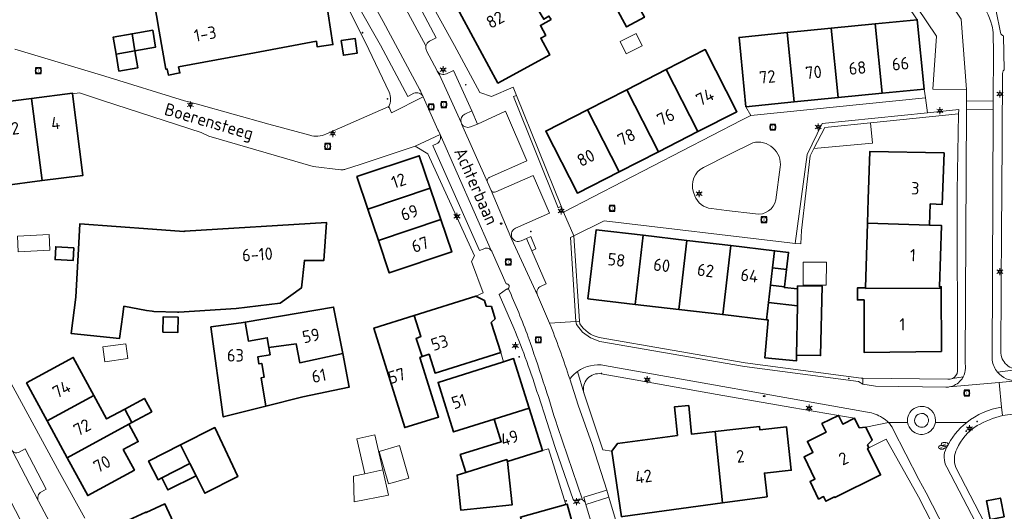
# Model space of a CAD drawing. Header units: metres. Extents: x 140853 to 145288, y 474558 to 480269.
# Tile 397 of 428: x 144515 to 144658, y 479060 to 479131. Entities that reach past the tile are written whole.
import ezdxf
from ezdxf.enums import TextEntityAlignment as Align

# ---------------------------------------------------------------- set-up
doc = ezdxf.new("R2010")
doc.units = ezdxf.units.M
doc.header["$MEASUREMENT"] = 0
for name, color, linetype, lineweight in [('B-WE-GR-BEPLANTING_CULTUUR_HEESTERS-G', 90, 'Continuous', 18), ('B-WE-GR-GROENVOORZIENING-G', 80, 'Continuous', 18), ('B-WE-IE-TERREINAFSCHEIDING_KUNSTMATIG_HEKWERK-G', 20, 'IE-TERREINAFSCHEIDING-KUNSTMATIG', 18), ('B-WE-KL-ET_LS_OV_LICHTMAST-S', 190, 'Continuous', 18), ('B-WE-KL-WATER_BRANDLEIDING_PUT-S', 150, 'Continuous', 18), ('B-WE-KL-WATER_PUT-S', 170, 'Continuous', 18), ('B-WE-OG-BEBOUWING-G', 7, 'Continuous', 35), ('B-WE-OG-BEBOUWING_BIJGEBOUW-G', 7, 'Continuous', 18), ('B-WE-OG-BEBOUWING_HUISNUMMER-T18', 10, 'Continuous', 18), ('B-WE-OG-BEBOUWING_STRAATNAAM-T18', 10, 'Continuous', 18), ('B-WE-OG-TERREIN_ERF-G', 7, 'Continuous', 18), ('B-WE-RI-GWA_RIOOLPUT-S', 30, 'Continuous', 18), ('B-WE-VH-VERHARDING_BEDRIJFSVLOERPLAAT-G', 252, 'Continuous', 18), ('B-WE-VH-VERHARDING_BETONSTRAATSTEEN-G', 252, 'Continuous', 18), ('B-WE-VH-VERHARDING_STRAATBAKSTEEN-G', 252, 'Continuous', 18), ('B-WE-VH-VERHARDING_TEGEL-G', 252, 'Continuous', 18), ('X-XX-XX-ALGEMEEN-S', 7, 'Continuous', 18)]:
    doc.layers.add(name, color=color, linetype=linetype, lineweight=lineweight)
doc.styles.add('NLCS-ISO', font='txt')
doc.linetypes.add('IE-TERREINAFSCHEIDING-KUNSTMATIG', pattern='A,4,[82,NLCS.shx,S=0.75,R=90,X=0,Y=0],4,-2', length=10)

# ---------------------------------------------------------------- blocks, each defined once
blk = doc.blocks.new('SIE-WEG_AFVALBAK_TYPE_01')
for radius in [0.25, 0.156]:
    blk.add_circle((0, 0), radius)
blk = doc.blocks.new('B-SIE-WEG_LICHTMAST-SO')
at = {"ltscale": 0.1}
for p, q in [((-1.1, 0.63), (-2.19, 1.27)), ((0, 1.27), (0, 2.53)), ((1.1, 0.63), (2.19, 1.27)), ((-1.1, -0.63), (-2.19, -1.27)), ((0, -1.27), (0, -2.53)), ((1.1, -0.63), (2.19, -1.27))]:
    blk.add_line(p, q, dxfattribs=at)
at = {"flags": 128}
for points in [[(-1.16, 0.5), (1.16, 0.5)], [(-1.16, -0.5), (1.16, -0.5)]]:
    blk.add_lwpolyline(points, dxfattribs=at)
at = {"ltscale": 0.1}
blk.add_circle((0, 0), 1.27, dxfattribs=at)
at = {"style": 'NLCS-ISO'}
blk.add_attdef('TYPE', text='', height=1.8, dxfattribs=at).set_placement((0, 2.53), align=Align.BOTTOM_CENTER)
blk = doc.blocks.new('SRI-PUT_INSPECTIE-SO')
at = {"lineweight": -3, "flags": 128}
blk.add_lwpolyline([(-2, -2), (2, -2), (2, 2), (-2, 2)], close=True, dxfattribs=at)
at = {"lineweight": -3, "ltscale": 1.5}
blk.add_circle((0, 0), 2, dxfattribs=at)
at = {"ltscale": 0.1, "style": 'NLCS-ISO'}
blk.add_text('I', height=2.5, dxfattribs=at).set_placement((0, -0.01), align=Align.MIDDLE_CENTER)
blk = doc.blocks.new('SKL-WATERLEIDINGPUT-SO')
at = {"color": 0, "linetype": 'ByBlock', "lineweight": 18}
blk.add_ellipse((0, 0), major_axis=(2.5, 0), ratio=0.54, dxfattribs=at)
at = {"color": 0, "linetype": 'ByBlock', "lineweight": 18, "style": 'NLCS-ISO'}
blk.add_text('wl', height=1.8, dxfattribs=at).set_placement((0, 0), align=Align.MIDDLE_CENTER)
blk = doc.blocks.new('SIE-WEG_STRAATPOT_BRANDKRAAN-SO')
blk.add_ellipse((0, 0), major_axis=(-0.729, 0), ratio=0.685994)
at = {"style": 'NLCS-ISO'}
blk.add_text('BR', height=0.4, dxfattribs=at).set_placement((-0.3, -0.15))

msp = doc.modelspace()

# ---------------------------------------------------------------- linework, layer by layer
at = {"layer": 'B-WE-GR-BEPLANTING_CULTUUR_HEESTERS-G', "ltscale": 0.2, "flags": 128}
msp.add_lwpolyline([(144627.729, 479098.648), (144628.523, 479098.555), (144628.665, 479100.532), (144629.897, 479111.324), (144630.442, 479112.369), (144632.044, 479115.443), (144638.656, 479116.121), (144651.426, 479117.431), (144651.454, 479118.037), (144646.934, 479117.573), (144631.658, 479116.007), (144629.442, 479111.536), (144627.729, 479098.648)], close=True, dxfattribs=at)
msp.add_lwpolyline([(144614.41, 479109.643, 0.3640796), (144612.971, 479106.075), (144612.971, 479106.075), (144613.165, 479105.536), (144613.165, 479105.536, 0.2716319), (144615.572, 479103.676), (144615.572, 479103.676), (144617.778, 479103.395), (144621.962, 479102.902), (144621.962, 479102.902, 0.3955049), (144624.924, 479104.962), (144624.924, 479104.962), (144625.564, 479109.669), (144625.564, 479109.669, 0.5233243), (144621.583, 479113.232), (144621.583, 479113.232), (144618.161, 479111.534), (144614.41, 479109.643)], format="xyb", close=True, dxfattribs=at)
at = {"layer": 'B-WE-GR-GROENVOORZIENING-G', "ltscale": 0.2, "flags": 128}
for points in [[(144593.782, 479104.043), (144587.323, 479120.071), (144586.894, 479119.899), (144593.337, 479103.813), (144593.782, 479104.043)], [(144596.433, 479087.353), (144595.614, 479099.745), (144595.129, 479099.508), (144595.934, 479087.324), (144596.433, 479087.353)]]:
    msp.add_lwpolyline(points, close=True, dxfattribs=at)
for points in [[(144580.624, 479115.526), (144581.681, 479115.935), (144580.825, 479117.832), (144579.821, 479117.384), (144579.821, 479117.384, 0.3772761), (144579.279, 479116.16), (144579.279, 479116.16), (144579.362, 479115.969), (144579.362, 479115.969, 0.3781099), (144580.624, 479115.526)], [(144645.381, 479072.26, 0.9675483), (144646.768, 479073.708), (144646.768, 479073.708, 1.0338619), (144645.381, 479072.26)]]:
    msp.add_lwpolyline(points, format="xyb", close=True, dxfattribs=at)
at = {"layer": 'B-WE-IE-TERREINAFSCHEIDING_KUNSTMATIG_HEKWERK-G', "ltscale": 0.2, "flags": 128}
for points in [[(144638.656, 479116.121), (144651.426, 479117.431)], [(144629.897, 479111.324), (144630.442, 479112.369)], [(144628.523, 479098.555), (144628.665, 479100.532), (144629.897, 479111.324)]]:
    msp.add_lwpolyline(points, dxfattribs=at)
at = {"layer": 'B-WE-OG-BEBOUWING-G', "ltscale": 0.2, "flags": 128}
for points in [[(144535.518, 479129.389), (144536.477, 479123.87), (144536.664, 479123.905), (144536.851, 479123.024), (144538.513, 479123.332), (144538.326, 479124.214), (144549.322, 479126.253), (144558.296, 479127.918), (144558.418, 479127.107), (144560.683, 479127.447), (144558.671, 479140.841), (144558.038, 479140.73), (144542.5, 479137.984), (144539.034, 479137.371), (144538.837, 479138.484), (144534.178, 479137.671), (144534.376, 479136.548), (144534.278, 479136.531), (144535.518, 479129.389)], [(144592.341, 479131.057), (144592.024, 479131.58), (144591.267, 479131.121), (144587.461, 479137.399), (144586.557, 479136.851), (144584.392, 479140.422), (144584.323, 479140.387), (144584.273, 479140.485), (144576.759, 479136.41), (144584.631, 479121.877), (144592.14, 479125.944), (144590.821, 479128.38), (144591.559, 479128.78), (144590.783, 479130.213), (144592.341, 479131.057)], [(144604.378, 479134.181), (144601.751, 479132.789), (144603.268, 479130.014), (144605.853, 479131.412), (144604.378, 479134.181)], [(144633.963, 479119.763), (144640.332, 479120.392), (144639.306, 479130.433), (144632.937, 479129.804), (144633.963, 479119.763)], [(144639.306, 479130.433), (144640.332, 479120.392), (144646.432, 479120.994), (144645.431, 479131.038), (144639.306, 479130.433)], [(144529.263, 479126.069), (144531.988, 479126.546), (144531.564, 479129.015), (144528.853, 479128.535), (144529.263, 479126.069)], [(144531.988, 479126.546), (144534.992, 479127.074), (144534.574, 479129.528), (144531.564, 479129.015), (144531.988, 479126.546)], [(144627.594, 479119.134), (144626.568, 479129.175), (144619.586, 479128.485), (144620.587, 479118.442), (144627.594, 479119.134)], [(144626.568, 479129.175), (144627.594, 479119.134), (144633.963, 479119.763), (144632.937, 479129.804), (144626.568, 479129.175)], [(144561.891, 479128.023), (144562.208, 479125.907), (144564.226, 479126.21), (144563.908, 479128.326), (144561.891, 479128.023)], [(144531.988, 479126.546), (144529.263, 479126.069), (144529.673, 479123.603), (144532.412, 479124.077), (144531.988, 479126.546)], [(144613.63, 479114.838), (144619.285, 479117.722), (144614.692, 479126.71), (144609.019, 479123.818), (144613.63, 479114.838)], [(144607.928, 479111.931), (144613.63, 479114.838), (144609.019, 479123.818), (144603.318, 479120.911), (144607.928, 479111.931)], [(144516.992, 479119.656), (144518.515, 479107.741), (144524.441, 479108.5), (144522.93, 479120.327), (144522.919, 479120.413), (144516.992, 479119.656)], [(144597.616, 479118.003), (144602.226, 479109.024), (144607.928, 479111.931), (144603.318, 479120.911), (144597.616, 479118.003)], [(144518.515, 479107.741), (144516.992, 479119.656), (144511.239, 479118.92), (144512.762, 479107.005), (144518.515, 479107.741)], [(144602.226, 479109.024), (144597.616, 479118.003), (144591.555, 479114.913), (144596.148, 479105.925), (144602.226, 479109.024)], [(144638.221, 479101.558), (144647.198, 479101.282), (144647.307, 479104.35), (144649.056, 479104.288), (144649.322, 479111.753), (144638.541, 479111.944), (144638.329, 479105.047), (144638.221, 479101.558)], [(144565.752, 479103.605), (144574.803, 479106.655), (144573.22, 479111.351), (144564.17, 479108.316), (144565.752, 479103.605)], [(144565.752, 479103.605), (144567.281, 479099.055), (144576.335, 479102.106), (144574.803, 479106.655), (144565.752, 479103.605)], [(144576.335, 479102.106), (144567.281, 479099.055), (144568.859, 479094.357), (144577.918, 479097.41), (144576.335, 479102.106)], [(144538.349, 479088.698), (144546.647, 479089.221), (144553.03, 479089.983), (144556.134, 479092.198), (144556.559, 479096.175), (144559.389, 479096.179), (144559.754, 479101.687), (144539.228, 479100.396), (144539.063, 479100.386), (144534.518, 479100.709), (144523.973, 479101.457), (144523.832, 479098.704), (144523.429, 479090.846), (144522.744, 479085.565), (144529.769, 479084.876), (144530.229, 479088.337), (144530.389, 479089.545), (144533.654, 479088.926), (144534.468, 479088.801), (144534.717, 479088.762), (144538.138, 479088.685), (144538.349, 479088.698)], [(144605.665, 479099.826), (144598.874, 479100.624), (144597.679, 479090.616), (144604.516, 479089.812), (144605.665, 479099.826)], [(144647.198, 479101.282), (144638.221, 479101.558), (144637.933, 479092.203), (144637.933, 479092.127), (144648.913, 479092.166), (144648.912, 479092.361), (144648.632, 479092.36), (144648.947, 479101.22), (144647.198, 479101.282)], [(144612.021, 479099.078), (144605.665, 479099.826), (144604.516, 479089.812), (144610.872, 479089.065), (144612.021, 479099.078)], [(144610.872, 479089.065), (144617.228, 479088.318), (144618.378, 479098.331), (144612.021, 479099.078), (144610.872, 479089.065)], [(144523.146, 479098.013), (144520.509, 479098.148), (144520.415, 479096.301), (144523.051, 479096.165), (144523.146, 479098.013)], [(144624.145, 479092.578), (144624.44, 479095.081), (144624.734, 479097.584), (144618.378, 479098.331), (144617.228, 479088.318), (144623.557, 479087.574), (144623.851, 479090.076), (144624.145, 479092.578)], [(144624.734, 479097.584), (144624.44, 479095.081), (144626.475, 479094.842), (144626.774, 479097.344), (144624.734, 479097.584)], [(144624.44, 479095.081), (144624.145, 479092.578), (144626.176, 479092.34), (144626.475, 479094.842), (144624.44, 479095.081)], [(144626.176, 479092.34), (144624.145, 479092.578), (144623.851, 479090.076), (144628.043, 479089.582), (144628.08, 479092.073), (144626.164, 479092.24), (144626.176, 479092.34)], [(144628.043, 479089.582), (144627.936, 479082.436), (144631.42, 479082.392), (144631.637, 479092.463), (144628.086, 479092.473), (144628.08, 479092.073), (144628.043, 479089.582)], [(144648.913, 479092.166), (144637.933, 479092.127), (144637.933, 479092.203), (144636.752, 479092.204), (144636.751, 479090.45), (144637.711, 479090.449), (144637.708, 479082.849), (144648.926, 479082.987), (144648.913, 479092.166)], [(144572.465, 479088.204), (144573.465, 479085.176), (144572.754, 479084.868), (144573.641, 479082.236), (144574.648, 479082.576), (144575.503, 479079.857), (144585.023, 479082.852), (144583.655, 479087.203), (144584.22, 479087.726), (144583.678, 479089.495), (144582.912, 479089.568), (144582.662, 479090.362), (144581.408, 479091.016), (144572.465, 479088.204)], [(144551.412, 479083.558), (144555.359, 479084.094), (144555.876, 479081.346), (144562.11, 479082.679), (144560.781, 479089.416), (144547.974, 479087.234), (144548.448, 479084.5), (144551.167, 479084.972), (144551.412, 479083.558)], [(144623.851, 479090.076), (144623.557, 479087.574), (144623.801, 479087.545), (144623.317, 479082.077), (144627.926, 479081.636), (144627.936, 479082.436), (144628.043, 479089.582), (144623.851, 479090.076)], [(144536.025, 479085.786), (144538.224, 479085.737), (144538.274, 479087.936), (144536.074, 479087.986), (144536.025, 479085.786)], [(144572.465, 479088.204), (144566.641, 479086.373), (144571.101, 479071.968), (144576.007, 479073.474), (144573.312, 479082.124), (144573.641, 479082.236), (144572.754, 479084.868), (144573.465, 479085.176), (144572.465, 479088.204)], [(144551.412, 479083.558), (144551.167, 479084.972), (144548.448, 479084.5), (144547.974, 479087.234), (144547.375, 479087.132), (144543.015, 479086.541), (144544.781, 479073.511), (144550.952, 479075.057), (144550.314, 479079.172), (144550.716, 479079.241), (144550.366, 479081.256), (144549.968, 479081.187), (144549.793, 479082.192), (144551.595, 479082.505), (144551.412, 479083.558)], [(144562.11, 479082.679), (144555.876, 479081.346), (144555.359, 479084.094), (144551.412, 479083.558), (144551.595, 479082.505), (144549.793, 479082.192), (144549.968, 479081.187), (144550.366, 479081.256), (144550.716, 479079.241), (144550.314, 479079.172), (144550.952, 479075.057), (144556.355, 479076.41), (144563.066, 479077.837), (144562.11, 479082.679)], [(144516.27, 479078.443), (144519.254, 479072.951), (144526.025, 479076.63), (144523.041, 479082.122), (144516.27, 479078.443)], [(144584.076, 479073.162), (144589.154, 479074.751), (144586.901, 479081.951), (144585.451, 479081.494), (144575.942, 479078.496), (144578.188, 479071.32), (144584.076, 479073.162)], [(144531.099, 479072.445), (144531.56, 479072.695), (144530.51, 479074.628), (144527.886, 479073.203), (144526.025, 479076.63), (144519.254, 479072.951), (144522.166, 479067.592), (144531.099, 479072.445)], [(144530.51, 479074.628), (144531.56, 479072.695), (144534.42, 479074.249), (144533.37, 479076.182), (144530.51, 479074.628)], [(144589.154, 479074.751), (144584.076, 479073.162), (144585.095, 479069.908), (144579.168, 479068.053), (144579.978, 479065.467), (144585.904, 479067.322), (144585.994, 479067.035), (144591.071, 479068.624), (144589.154, 479074.751)], [(144617.17, 479061.057), (144616.128, 479071.41), (144612.668, 479071.02), (144612.303, 479075.144), (144610.221, 479074.953), (144610.642, 479070.835), (144601.944, 479069.637), (144601.141, 479068.564), (144602.559, 479059.049), (144602.717, 479059.071), (144617.17, 479061.057)], [(144638.421, 479069.041), (144638.224, 479069.445), (144638.9, 479070.141), (144637.981, 479072.029), (144637.017, 479071.926), (144636.343, 479073.311), (144634.619, 479072.465), (144634.021, 479073.726), (144631.591, 479072.527), (144632.211, 479071.283), (144629.509, 479069.957), (144630.3, 479068.351), (144629.008, 479067.715), (144630.595, 479064.495), (144629.877, 479064.141), (144631.123, 479061.611), (144631.85, 479061.969), (144632.181, 479061.296), (144633.446, 479061.919), (144633.49, 479061.83), (144640.12, 479065.095), (144638.224, 479068.944), (144638.421, 479069.041)], [(144531.911, 479065.796), (144530.298, 479068.766), (144532.459, 479069.94), (144531.099, 479072.445), (144522.166, 479067.592), (144525.14, 479062.118), (144531.911, 479065.796)], [(144540.842, 479064.988), (144542.124, 479062.456), (144546.907, 479064.878), (144543.575, 479071.967), (144538.587, 479069.441), (144539.953, 479066.744), (144540.842, 479064.988)], [(144617.17, 479061.057), (144623.64, 479061.947), (144623.272, 479065.374), (144627.15, 479065.79), (144626.479, 479072.047), (144622.597, 479071.636), (144622.543, 479072.134), (144616.128, 479071.41), (144617.17, 479061.057)], [(144538.587, 479069.441), (144533.972, 479067.104), (144535.338, 479064.407), (144535.885, 479064.684), (144539.953, 479066.744), (144538.587, 479069.441)], [(144535.885, 479064.684), (144536.774, 479062.928), (144540.842, 479064.988), (144539.953, 479066.744), (144535.885, 479064.684)], [(144585.994, 479067.035), (144585.904, 479067.322), (144579.978, 479065.467), (144578.71, 479065.07), (144579.224, 479060.004), (144586.669, 479060.759), (144585.994, 479067.035)], [(144538.151, 479056.947), (144536.333, 479060.91), (144533.597, 479059.655), (144533.572, 479059.71), (144526.028, 479056.249), (144527.74, 479052.494), (144535.01, 479055.718), (144535.113, 479055.413), (144538.151, 479056.947)], [(144594.449, 479060.815), (144587.889, 479059.002), (144589.111, 479054.579), (144595.878, 479056.449), (144594.655, 479060.872), (144594.449, 479060.815)], [(144658.028, 479059.025), (144657.492, 479061.746), (144655.448, 479061.343), (144655.984, 479058.622), (144658.028, 479059.025)]]:
    msp.add_lwpolyline(points, close=True, dxfattribs=at)
at = {"layer": 'B-WE-OG-BEBOUWING_BIJGEBOUW-G', "ltscale": 0.2, "flags": 128}
for points in [[(144602.325, 479127.899), (144603.223, 479126.094), (144605.557, 479127.255), (144604.651, 479129.056), (144602.325, 479127.899)], [(144630.442, 479112.369), (144638.929, 479113.15), (144638.656, 479116.121), (144632.044, 479115.443), (144630.442, 479112.369)], [(144519.55, 479099.923), (144514.979, 479099.685), (144515.065, 479097.429), (144519.667, 479097.669), (144519.55, 479099.923)], [(144632.251, 479095.927), (144628.907, 479095.942), (144628.893, 479092.598), (144632.236, 479092.584), (144632.251, 479095.927)], [(144530.669, 479084.101), (144527.318, 479083.66), (144527.629, 479081.508), (144530.953, 479081.946), (144530.669, 479084.101)], [(144567.927, 479065.816), (144566.792, 479070.916), (144564.163, 479070.325), (144565.301, 479065.268), (144567.927, 479065.816)], [(144570.342, 479069.346), (144567.392, 479068.499), (144568.74, 479063.807), (144571.69, 479064.655), (144570.342, 479069.346)], [(144565.301, 479065.268), (144563.691, 479064.905), (144563.752, 479061.185), (144568.736, 479062.177), (144567.927, 479065.816), (144565.301, 479065.268)]]:
    msp.add_lwpolyline(points, close=True, dxfattribs=at)
at = {"layer": 'B-WE-OG-TERREIN_ERF-G', "ltscale": 0.2, "flags": 128}
for points in [[(144574.137, 479134.92), (144578.302, 479127.324), (144581.992, 479120.51), (144583.676, 479119.904), (144586.837, 479121.276), (144587.323, 479120.071), (144593.782, 479104.043), (144594.135, 479103.167), (144619.928, 479116.487), (144621.278, 479117.184), (144620.587, 479118.442), (144619.586, 479128.485), (144626.568, 479129.175), (144632.937, 479129.804), (144632.937, 479129.804), (144639.306, 479130.433), (144645.431, 479131.038), (144634.566, 479147.112)], [(144558.671, 479140.841), (144560.683, 479127.447), (144558.418, 479127.107), (144558.296, 479127.918), (144549.322, 479126.253), (144538.326, 479124.214), (144538.513, 479123.332), (144536.851, 479123.024), (144536.664, 479123.905), (144536.477, 479123.87), (144535.518, 479129.389), (144534.278, 479136.531)], [(144592.341, 479131.057), (144590.783, 479130.213), (144591.559, 479128.78), (144590.821, 479128.38), (144592.14, 479125.944), (144584.631, 479121.877), (144576.759, 479136.41)], [(144512.767, 479080.655), (144521.05, 479065.449), (144524.712, 479058.828)]]:
    msp.add_lwpolyline(points, dxfattribs=at)
for points in [[(144514.549, 479126.785), (144527.616, 479122.849), (144539.19, 479119.293), (144541.039, 479118.805), (144551.402, 479115.93), (144557.344, 479114.317), (144557.344, 479114.317, 0.1809864), (144559.687, 479114.473), (144559.687, 479114.473), (144568.779, 479118.461), (144568.779, 479118.461, 0.2491665), (144568.83, 479120.552), (144568.83, 479120.552), (144565.431, 479127.759), (144560.905, 479136.685)], [(144656.859, 479132.307), (144657.504, 479129.176), (144657.504, 479129.176, 0.2772514), (144657.931, 479128.712), (144657.931, 479128.712), (144658.037, 479123.767), (144658.037, 479123.767, 0.2678679), (144657.774, 479123.077), (144657.774, 479123.077), (144657.673, 479105.637), (144657.665, 479100.954), (144657.53, 479083), (144657.53, 479083, 0.4534481), (144660.428, 479080.42)], [(144587.889, 479059.002), (144594.449, 479060.815), (144591.963, 479068.904), (144591.071, 479068.624), (144585.994, 479067.035), (144586.669, 479060.759), (144579.224, 479060.004), (144578.71, 479065.07), (144579.978, 479065.467), (144579.168, 479068.053), (144585.095, 479069.908), (144584.076, 479073.162), (144578.188, 479071.32), (144575.942, 479078.496), (144585.451, 479081.494), (144585.023, 479082.852), (144575.503, 479079.857), (144574.648, 479082.576), (144573.641, 479082.236), (144573.312, 479082.124), (144576.007, 479073.474), (144571.101, 479071.968), (144566.641, 479086.373), (144572.465, 479088.204), (144581.408, 479091.016), (144582.478, 479091.484), (144580.767, 479096.016), (144581.235, 479096.86), (144574.453, 479111.611), (144572.631, 479112.739), (144564.642, 479110.073), (144562.539, 479109.402), (144562.539, 479109.402, -0.0672414), (144562.048, 479109.299), (144562.048, 479109.299), (144561.832, 479109.294), (144557.832, 479109.775), (144542.704, 479114.153), (144541.614, 479114.692), (144527.406, 479119.285), (144523.931, 479120.453), (144522.93, 479120.327), (144524.441, 479108.5), (144518.515, 479107.741), (144512.762, 479107.005)], [(144653.284, 479046.973), (144645.608, 479061.924), (144640.941, 479070.269), (144638.421, 479069.041), (144638.224, 479068.944), (144640.12, 479065.095), (144633.49, 479061.83), (144633.446, 479061.919), (144632.181, 479061.296), (144631.85, 479061.969), (144631.123, 479061.611), (144629.877, 479064.141), (144630.595, 479064.495), (144629.008, 479067.715), (144630.3, 479068.351), (144629.509, 479069.957), (144632.211, 479071.283), (144631.591, 479072.527), (144634.021, 479073.726), (144627.228, 479074.847), (144616.396, 479076.743), (144603.158, 479079.122), (144599.613, 479079.743), (144599.613, 479079.743, 0.545594), (144597.1, 479076.992), (144597.1, 479076.992), (144599.854, 479068.734), (144601.141, 479068.564), (144601.944, 479069.637), (144610.642, 479070.835), (144610.221, 479074.953), (144612.303, 479075.144), (144612.668, 479071.02), (144616.128, 479071.41), (144616.128, 479071.41), (144622.543, 479072.134), (144622.597, 479071.636), (144626.479, 479072.047), (144627.15, 479065.79), (144623.272, 479065.374), (144623.64, 479061.947), (144617.17, 479061.057), (144602.717, 479059.071)], [(144704.387, 479052.917), (144703.915, 479061.023), (144701.709, 479060.894), (144701.613, 479062.536), (144701.593, 479062.891), (144690.59, 479062.269), (144689.706, 479074.387), (144694.439, 479074.872), (144703.046, 479075.755), (144702.943, 479077.632), (144702.865, 479079.05), (144689.393, 479077.471), (144689.347, 479077.924), (144657.78, 479073.705), (144657.78, 479073.705, 0.0681317), (144654.115, 479072.241), (144654.115, 479072.241, 0.1462264), (144651.147, 479068.849), (144651.147, 479068.849, 0.2040252), (144651.028, 479066.158), (144651.028, 479066.158), (144658.647, 479051.431)]]:
    msp.add_lwpolyline(points, format="xyb", dxfattribs=at)
for points in [[(144604.378, 479134.181), (144605.853, 479131.412), (144603.268, 479130.014), (144601.751, 479132.789), (144604.378, 479134.181)], [(144531.564, 479129.015), (144534.574, 479129.528), (144534.992, 479127.074), (144531.988, 479126.546), (144532.412, 479124.077), (144529.673, 479123.603), (144529.263, 479126.069), (144528.853, 479128.535), (144531.564, 479129.015)], [(144561.891, 479128.023), (144563.908, 479128.326), (144564.226, 479126.21), (144562.208, 479125.907), (144561.891, 479128.023)], [(144613.63, 479114.838), (144607.928, 479111.931), (144602.226, 479109.024), (144596.148, 479105.925), (144591.555, 479114.913), (144597.616, 479118.003), (144603.318, 479120.911), (144609.019, 479123.818), (144614.692, 479126.71), (144619.285, 479117.722), (144613.63, 479114.838)], [(144640.332, 479120.392), (144633.963, 479119.763), (144627.594, 479119.134), (144620.587, 479118.442), (144621.278, 479117.184), (144646.618, 479119.726), (144646.432, 479120.994), (144640.332, 479120.392)], [(144638.329, 479105.047), (144638.541, 479111.944), (144649.322, 479111.753), (144649.056, 479104.288), (144647.307, 479104.35), (144647.198, 479101.282), (144648.947, 479101.22), (144648.632, 479092.36), (144648.912, 479092.361), (144648.913, 479092.166), (144648.926, 479082.987), (144637.708, 479082.849), (144637.711, 479090.449), (144636.751, 479090.45), (144636.752, 479092.204), (144637.933, 479092.203), (144638.221, 479101.558), (144638.329, 479105.047)], [(144567.281, 479099.055), (144565.752, 479103.605), (144564.17, 479108.316), (144573.22, 479111.351), (144574.803, 479106.655), (144576.335, 479102.106), (144577.918, 479097.41), (144568.859, 479094.357), (144567.281, 479099.055)], [(144539.228, 479100.396), (144559.754, 479101.687), (144559.389, 479096.179), (144556.559, 479096.175), (144556.134, 479092.198), (144553.03, 479089.983), (144546.647, 479089.221), (144538.349, 479088.698), (144538.138, 479088.685), (144534.717, 479088.762), (144534.468, 479088.801), (144533.654, 479088.926), (144530.389, 479089.545), (144530.229, 479088.337), (144529.769, 479084.876), (144522.744, 479085.565), (144523.429, 479090.846), (144523.832, 479098.704), (144523.973, 479101.457), (144534.518, 479100.709), (144539.063, 479100.386), (144539.228, 479100.396)], [(144605.665, 479099.826), (144612.021, 479099.078), (144618.378, 479098.331), (144624.734, 479097.584), (144626.774, 479097.344), (144626.475, 479094.842), (144626.176, 479092.34), (144626.164, 479092.24), (144628.08, 479092.073), (144628.086, 479092.473), (144631.637, 479092.463), (144631.42, 479082.392), (144627.936, 479082.436), (144627.926, 479081.636), (144623.317, 479082.077), (144623.801, 479087.545), (144623.557, 479087.574), (144617.228, 479088.318), (144610.872, 479089.065), (144604.516, 479089.812), (144597.679, 479090.616), (144598.874, 479100.624), (144605.665, 479099.826)], [(144523.146, 479098.013), (144523.051, 479096.165), (144520.415, 479096.301), (144520.509, 479098.148), (144523.146, 479098.013)], [(144562.11, 479082.679), (144563.066, 479077.837), (144556.355, 479076.41), (144550.952, 479075.057), (144544.781, 479073.511), (144543.015, 479086.541), (144547.375, 479087.132), (144547.974, 479087.234), (144560.781, 479089.416), (144562.11, 479082.679)], [(144536.025, 479085.786), (144536.074, 479087.986), (144538.274, 479087.936), (144538.224, 479085.737), (144536.025, 479085.786)], [(144531.099, 479072.445), (144532.459, 479069.94), (144530.298, 479068.766), (144531.911, 479065.796), (144525.14, 479062.118), (144522.166, 479067.592), (144519.254, 479072.951), (144516.27, 479078.443), (144523.041, 479082.122), (144526.025, 479076.63), (144527.886, 479073.203), (144530.51, 479074.628), (144533.37, 479076.182), (144534.42, 479074.249), (144531.56, 479072.695), (144531.099, 479072.445)], [(144636.343, 479073.311), (144634.021, 479073.726), (144634.619, 479072.465), (144636.343, 479073.311)], [(144538.587, 479069.441), (144543.575, 479071.967), (144546.907, 479064.878), (144542.124, 479062.456), (144540.842, 479064.988), (144536.774, 479062.928), (144535.885, 479064.684), (144535.338, 479064.407), (144533.972, 479067.104), (144538.587, 479069.441)], [(144530.352, 479047.198), (144530.188, 479047.124), (144527.74, 479052.494), (144526.028, 479056.249), (144533.572, 479059.71), (144533.597, 479059.655), (144536.333, 479060.91), (144538.151, 479056.947), (144539.56, 479053.875), (144537.788, 479053.062), (144538.658, 479051.14), (144540.267, 479051.878), (144540.63, 479051.087), (144542.485, 479051.84), (144543.411, 479049.823), (144542.432, 479047.049), (144537.056, 479044.54), (144532.397, 479042.365), (144530.6, 479046.211), (144530.764, 479046.285), (144530.352, 479047.198)], [(144658.028, 479059.025), (144655.984, 479058.622), (144655.448, 479061.343), (144657.492, 479061.746), (144658.028, 479059.025)]]:
    msp.add_lwpolyline(points, close=True, dxfattribs=at)
msp.add_lwpolyline([(144628.523, 479098.555), (144627.729, 479098.648), (144626.941, 479098.741), (144600.036, 479101.903), (144595.614, 479099.745), (144596.433, 479087.353), (144596.483, 479086.988), (144596.483, 479086.988, 0.1836493), (144599.279, 479085.002), (144599.279, 479085.002), (144620.459, 479081.317), (144637.294, 479079.107), (144637.557, 479079.105), (144649.88, 479078.996), (144649.88, 479078.996, 0.1377738), (144650.526, 479079.083), (144650.526, 479079.083, 0.2927426), (144651.249, 479080.153), (144651.249, 479080.153), (144651.194, 479106.213), (144651.426, 479117.431), (144638.656, 479116.121), (144632.044, 479115.443), (144630.442, 479112.369), (144629.897, 479111.324), (144628.665, 479100.532), (144628.523, 479098.555)], format="xyb", close=True, dxfattribs=at)
at = {"layer": 'B-WE-VH-VERHARDING_BEDRIJFSVLOERPLAAT-G', "ltscale": 0.2, "flags": 128}
msp.add_lwpolyline([(144589.515, 479097.573), (144590.108, 479097.878), (144589.371, 479099.618), (144588.764, 479099.346), (144589.515, 479097.573)], close=True, dxfattribs=at)
at = {"layer": 'B-WE-VH-VERHARDING_BETONSTRAATSTEEN-G', "ltscale": 0.2, "flags": 128}
msp.add_lwpolyline([(144656.438, 479119.268), (144652.554, 479119.291), (144652.549, 479118.031), (144656.434, 479118.008), (144656.438, 479119.268)], close=True, dxfattribs=at)
at = {"layer": 'B-WE-VH-VERHARDING_STRAATBAKSTEEN-G', "ltscale": 0.2, "flags": 128}
for points in [[(144634.566, 479147.112), (144645.431, 479131.038), (144645.431, 479131.038), (144646.432, 479120.994), (144646.618, 479119.726), (144646.934, 479117.573), (144651.454, 479118.037), (144651.426, 479117.431), (144651.194, 479106.213), (144651.249, 479080.153), (144651.249, 479080.153, -0.2927426), (144650.526, 479079.083), (144650.526, 479079.083), (144652.071, 479079.292), (144652.071, 479079.292, 0.1181307), (144652.426, 479080.585), (144652.426, 479080.585), (144652.395, 479081.548), (144652.549, 479118.031), (144652.554, 479119.291), (144652.561, 479120.931), (144647.682, 479120.981), (144648.195, 479128.653), (144642.502, 479137.153)], [(144560.905, 479136.685), (144565.431, 479127.759), (144568.83, 479120.552), (144568.83, 479120.552, -0.2491665), (144568.779, 479118.461), (144568.779, 479118.461), (144569.201, 479117.579), (144573.769, 479119.881), (144573.769, 479119.881, 0.4164293), (144572.426, 479120.386), (144572.426, 479120.386), (144571.54, 479119.917), (144567.583, 479127.358), (144564.273, 479133.211)], [(144572.808, 479133.773), (144575.664, 479128.425), (144574.686, 479127.926), (144574.686, 479127.926, 0.2090199), (144574.19, 479127.249), (144574.19, 479127.249, 0.1711463), (144574.27, 479126.56), (144574.27, 479126.56), (144575.792, 479123.653), (144575.833, 479123.583), (144575.833, 479123.583, 0.3864617), (144577.166, 479123.23), (144577.166, 479123.23), (144578.178, 479123.679), (144580.825, 479117.832), (144581.681, 479115.935), (144585.699, 479117.805), (144588.828, 479110.611), (144583.372, 479108.185), (144583.372, 479108.185, 0.420625), (144583.1, 479107.514), (144583.1, 479107.514), (144583.619, 479106.314), (144583.619, 479106.314, 0.3912719), (144584.301, 479106.093), (144584.301, 479106.093), (144589.714, 479108.476), (144592.091, 479103.019), (144587.186, 479100.866), (144587.186, 479100.866, 0.4173019), (144586.655, 479099.527), (144586.655, 479099.527, 0.4176929), (144588, 479099.011), (144588, 479099.011), (144588.764, 479099.346), (144589.371, 479099.618), (144590.108, 479097.878), (144589.515, 479097.573), (144591.617, 479092.788), (144590.891, 479092.454), (144590.891, 479092.454, 0.4322472), (144590.356, 479091.161), (144590.356, 479091.161), (144590.362, 479091.148), (144592.109, 479087.102), (144595.934, 479087.324), (144595.129, 479099.508), (144595.614, 479099.745), (144594.135, 479103.167), (144593.782, 479104.043), (144593.337, 479103.813), (144586.894, 479119.899), (144587.323, 479120.071), (144586.837, 479121.276), (144583.676, 479119.904), (144581.992, 479120.51), (144578.302, 479127.324), (144574.137, 479134.92)], [(144565.906, 479134.207, -0.0364701), (144567.969, 479130.767), (144567.969, 479130.767), (144573.31, 479120.866), (144573.31, 479120.866, -0.0696759), (144573.441, 479120.623), (144573.441, 479120.623), (144573.769, 479119.881), (144575.922, 479115.097), (144575.994, 479114.935), (144576.232, 479114.397), (144583.631, 479097.637), (144583.631, 479097.637, -0.0917469), (144583.801, 479097.351), (144583.801, 479097.351), (144585.816, 479092.776), (144585.816, 479092.776, -0.7785797), (144586.131, 479092.089), (144586.131, 479092.089, -0.0181569), (144589.01, 479085.078), (144589.01, 479085.078, -0.0109281), (144593.25, 479072.094), (144593.25, 479072.094), (144596.879, 479061.507), (144596.879, 479061.507, -0.1751877), (144597.324, 479061.033), (144597.324, 479061.033), (144597.08, 479061.857), (144600.398, 479062.88), (144598.278, 479069.495), (144596.279, 479075.201), (144595.049, 479079.032), (144594.869, 479079.495), (144594.869, 479079.495, 0.0165335), (144592.109, 479087.102), (144592.109, 479087.102), (144590.362, 479091.148), (144590.356, 479091.161), (144586.61, 479099.284), (144586.533, 479099.412), (144586.475, 479099.55), (144583.619, 479106.314), (144583.1, 479107.514), (144579.362, 479115.969), (144579.279, 479116.16), (144576.155, 479123.038), (144575.833, 479123.583), (144575.792, 479123.653), (144574.27, 479126.56), (144574.27, 479126.56, -0.1711463), (144574.19, 479127.249), (144574.19, 479127.249), (144570.969, 479133.15)], [(144651.808, 479131.13), (144652.561, 479120.931), (144652.554, 479119.291), (144656.438, 479119.268), (144656.462, 479126.375), (144656.431, 479128.834), (144656.431, 479128.834, 0.0573296), (144656.24, 479130.247), (144656.24, 479130.247, 0.067561), (144654.456, 479134.151)], [(144654.456, 479134.151, -0.067561), (144656.24, 479130.247), (144656.24, 479130.247, -0.0573296), (144656.431, 479128.834), (144656.431, 479128.834), (144656.462, 479126.375), (144656.438, 479119.268), (144656.434, 479118.008), (144656.29, 479081.711), (144656.29, 479081.711, 0.1400768), (144657.08, 479079.968), (144657.08, 479079.968), (144660.428, 479080.42)], [(144660.428, 479080.42, -0.4534481), (144657.53, 479083), (144657.53, 479083), (144657.665, 479100.954), (144657.673, 479105.637), (144657.774, 479123.077), (144657.774, 479123.077, -0.2678679), (144658.037, 479123.767), (144658.037, 479123.767), (144657.931, 479128.712), (144657.931, 479128.712, -0.2772514), (144657.504, 479129.176), (144657.504, 479129.176), (144656.859, 479132.307)], [(144511.239, 479118.92), (144516.992, 479119.656), (144516.992, 479119.656), (144522.919, 479120.413), (144522.93, 479120.327), (144523.931, 479120.453), (144527.406, 479119.285), (144541.614, 479114.692), (144542.704, 479114.153), (144557.832, 479109.775), (144561.832, 479109.294), (144562.048, 479109.299), (144562.048, 479109.299, 0.0672414), (144562.539, 479109.402), (144562.539, 479109.402), (144564.642, 479110.073), (144572.631, 479112.739), (144576.232, 479114.397), (144575.994, 479114.935), (144575.922, 479115.097), (144573.769, 479119.881), (144569.201, 479117.579), (144568.779, 479118.461), (144559.687, 479114.473), (144559.687, 479114.473, -0.1809864), (144557.344, 479114.317), (144557.344, 479114.317), (144551.402, 479115.93), (144541.039, 479118.805), (144539.19, 479119.293), (144527.616, 479122.849), (144514.549, 479126.785)], [(144598.34, 479057.58), (144597.386, 479060.822), (144597.324, 479061.033), (144597.324, 479061.033, 0.1751877), (144596.879, 479061.507), (144596.879, 479061.507, 0.2039951), (144596.134, 479061.553), (144596.134, 479061.553), (144595.575, 479061.402), (144592.908, 479069.083), (144590.482, 479076.588), (144590.482, 479076.588, 0.0208329), (144586.936, 479086.365), (144586.936, 479086.365), (144584.796, 479091.229), (144585.886, 479092.004), (144585.886, 479092.004, 0.1683284), (144586.131, 479092.089), (144586.131, 479092.089, 0.7785797), (144585.816, 479092.776), (144585.816, 479092.776), (144583.801, 479097.351), (144583.801, 479097.351, 0.0917469), (144583.631, 479097.637), (144583.631, 479097.637, 0.3586692), (144582.485, 479097.826), (144582.485, 479097.826), (144581.929, 479097.608), (144575.179, 479112.835), (144575.728, 479113.063), (144575.728, 479113.063, 0.3941223), (144576.232, 479114.397), (144576.232, 479114.397), (144572.631, 479112.739), (144574.453, 479111.611), (144581.235, 479096.86), (144580.767, 479096.016), (144582.478, 479091.484), (144581.408, 479091.016), (144582.662, 479090.362), (144582.912, 479089.568), (144583.678, 479089.495), (144584.22, 479087.726), (144583.655, 479087.203), (144585.023, 479082.852), (144585.451, 479081.494), (144586.901, 479081.951), (144589.154, 479074.751), (144591.071, 479068.624), (144591.963, 479068.904), (144594.449, 479060.815), (144594.655, 479060.872), (144595.878, 479056.449)], [(144621.583, 479113.232, -0.5233243), (144625.564, 479109.669)], [(144612.971, 479106.075, -0.3640796), (144614.41, 479109.643)], [(144615.572, 479103.676, -0.2716319), (144613.165, 479105.536)], [(144624.924, 479104.962, -0.3955049), (144621.962, 479102.902)], [(144602.559, 479059.049), (144601.141, 479068.564), (144599.854, 479068.734), (144597.1, 479076.992), (144596.175, 479080.098), (144596.175, 479080.098, 0.0739247), (144595.049, 479079.032), (144595.049, 479079.032), (144596.279, 479075.201), (144598.278, 479069.495), (144600.398, 479062.88), (144600.718, 479061.863), (144601.671, 479058.626)], [(144658.647, 479051.431), (144651.028, 479066.158), (144651.028, 479066.158, -0.2040252), (144651.147, 479068.849), (144651.147, 479068.849, -0.1462264), (144654.115, 479072.241), (144654.115, 479072.241, -0.0681317), (144657.78, 479073.705), (144657.78, 479073.705), (144657.621, 479074.927), (144657.621, 479074.927, 0.1286472), (144652.6, 479072.695), (144652.6, 479072.695, 0.1090141), (144649.657, 479069.052), (144649.657, 479069.052, 0.251673), (144649.708, 479066.211), (144649.708, 479066.211), (144664.579, 479037.798)], [(144645.381, 479072.26, -1.0338619), (144646.768, 479073.708)], [(144646.768, 479073.708, -0.9675483), (144645.381, 479072.26)], [(144664.579, 479037.798), (144649.708, 479066.211), (144649.708, 479066.211, -0.251673), (144649.657, 479069.052), (144649.657, 479069.052, -0.1090141), (144652.6, 479072.695), (144652.6, 479072.695), (144648.051, 479072.695), (144648.051, 479072.695, -0.5987617), (144644.671, 479071.505), (144644.671, 479071.505, -0.1703559), (144644.034, 479072.695), (144644.034, 479072.695), (144641.253, 479072.695), (144641.253, 479072.695, -0.0715479), (144641.905, 479071.779), (144641.905, 479071.779), (144645.663, 479064.454), (144646.719, 479062.499), (144660.451, 479035.793)], [(144515.108, 479068.369), (144516.091, 479068.859), (144519.129, 479063.03), (144518.424, 479062.636), (144518.424, 479062.636, 0.4144805), (144517.996, 479061.319), (144517.996, 479061.319), (144518.003, 479061.305), (144522.401, 479053.024)]]:
    msp.add_lwpolyline(points, format="xyb", dxfattribs=at)
for points in [[(144573.441, 479120.623, 0.0696759), (144573.31, 479120.866), (144573.31, 479120.866), (144567.969, 479130.767), (144567.969, 479130.767, 0.0364701), (144565.906, 479134.207), (144565.906, 479134.207), (144562.377, 479139.252), (144562.377, 479139.252, -0.3870538), (144562.181, 479137.883), (144562.181, 479137.883), (144561.631, 479137.557), (144564.273, 479133.211), (144567.583, 479127.358), (144571.54, 479119.917), (144572.426, 479120.386), (144572.426, 479120.386, -0.4164293), (144573.769, 479119.881), (144573.769, 479119.881), (144573.441, 479120.623)], [(144571.78, 479133.25, -0.2096235), (144570.969, 479133.15), (144570.969, 479133.15), (144574.19, 479127.249), (144574.19, 479127.249, -0.2090199), (144574.686, 479127.926), (144574.686, 479127.926), (144575.664, 479128.425), (144572.808, 479133.773), (144571.78, 479133.25)], [(144576.155, 479123.038), (144579.279, 479116.16), (144579.279, 479116.16, -0.3772761), (144579.821, 479117.384), (144579.821, 479117.384), (144580.825, 479117.832), (144578.178, 479123.679), (144577.166, 479123.23), (144577.166, 479123.23, -0.3864617), (144575.833, 479123.583), (144575.833, 479123.583), (144576.155, 479123.038)], [(144581.681, 479115.935), (144580.624, 479115.526), (144580.624, 479115.526, -0.3781099), (144579.362, 479115.969), (144579.362, 479115.969), (144583.1, 479107.514), (144583.1, 479107.514, -0.420625), (144583.372, 479108.185), (144583.372, 479108.185), (144588.828, 479110.611), (144585.699, 479117.805), (144581.681, 479115.935)], [(144657.08, 479079.968, -0.1400768), (144656.29, 479081.711), (144656.29, 479081.711), (144656.434, 479118.008), (144652.549, 479118.031), (144652.395, 479081.548), (144652.426, 479080.585), (144652.426, 479080.585, -0.1181307), (144652.071, 479079.292), (144652.071, 479079.292, -0.0521783), (144651.736, 479078.806), (144651.736, 479078.806, -0.1722989), (144650.067, 479077.844), (144650.067, 479077.844), (144657.29, 479078.51), (144659.834, 479078.746), (144659.834, 479078.746, -0.2279438), (144657.08, 479079.968)], [(144583.631, 479097.637), (144576.232, 479114.397), (144576.232, 479114.397, -0.3941223), (144575.728, 479113.063), (144575.728, 479113.063), (144575.179, 479112.835), (144581.929, 479097.608), (144582.485, 479097.826), (144582.485, 479097.826, -0.3586692), (144583.631, 479097.637)], [(144586.533, 479099.412), (144586.655, 479099.527), (144586.655, 479099.527, -0.4173019), (144587.186, 479100.866), (144587.186, 479100.866), (144592.091, 479103.019), (144589.714, 479108.476), (144584.301, 479106.093), (144584.301, 479106.093, -0.3912719), (144583.619, 479106.314), (144583.619, 479106.314), (144586.475, 479099.55), (144586.533, 479099.412)], [(144588.764, 479099.346), (144588, 479099.011), (144588, 479099.011, -0.4176929), (144586.655, 479099.527), (144586.655, 479099.527), (144586.533, 479099.412), (144586.61, 479099.284), (144590.356, 479091.161), (144590.356, 479091.161, -0.4322472), (144590.891, 479092.454), (144590.891, 479092.454), (144591.617, 479092.788), (144589.515, 479097.573), (144588.764, 479099.346)], [(144596.134, 479061.553, -0.2039951), (144596.879, 479061.507), (144596.879, 479061.507), (144593.25, 479072.094), (144593.25, 479072.094, 0.0109281), (144589.01, 479085.078), (144589.01, 479085.078, 0.0181569), (144586.131, 479092.089), (144586.131, 479092.089, -0.1683284), (144585.886, 479092.004), (144585.886, 479092.004), (144584.796, 479091.229), (144586.936, 479086.365), (144586.936, 479086.365, -0.0208329), (144590.482, 479076.588), (144590.482, 479076.588), (144592.908, 479069.083), (144595.575, 479061.402), (144596.134, 479061.553)], [(144689.347, 479077.924), (144690.045, 479079.037), (144709.621, 479081.497), (144709.621, 479081.497, -0.0695112), (144711.766, 479081.728), (144711.766, 479081.728, -0.1971209), (144717.147, 479079.315), (144717.147, 479079.315, -0.247946), (144717.741, 479076.968), (144717.741, 479076.968), (144720.942, 479089.096), (144720.942, 479089.096, -0.1415669), (144718.618, 479086.991), (144718.618, 479086.991, -0.150966), (144715.088, 479085.744), (144715.088, 479085.744), (144714.085, 479085.611), (144681.863, 479081.687), (144660.246, 479078.783), (144659.834, 479078.746), (144657.29, 479078.51), (144657.621, 479074.927), (144657.78, 479073.705), (144689.347, 479077.924)], [(144650.067, 479077.844, -0.0464701), (144649.551, 479077.796), (144649.551, 479077.796), (144639.382, 479077.969), (144637.549, 479078.252), (144636.907, 479078.653), (144620.384, 479080.823), (144599.402, 479084.447), (144598.045, 479084.939), (144596.893, 479085.775), (144596.015, 479086.895), (144595.948, 479087.113), (144595.934, 479087.324), (144592.109, 479087.102), (144592.109, 479087.102, -0.0165335), (144594.869, 479079.495), (144594.869, 479079.495), (144595.049, 479079.032), (144595.049, 479079.032, -0.0739247), (144596.175, 479080.098), (144596.175, 479080.098, -0.1984942), (144600.099, 479080.967), (144600.099, 479080.967), (144638.197, 479074.198), (144638.197, 479074.198, -0.1096016), (144640.37, 479073.39), (144640.37, 479073.39, -0.0710248), (144641.253, 479072.695), (144641.253, 479072.695), (144644.034, 479072.695), (144644.01, 479073.007), (144644.01, 479073.007, -0.6672611), (144647.475, 479074.447), (144647.475, 479074.447, -0.2002369), (144648.075, 479073.009), (144648.075, 479073.009), (144648.051, 479072.695), (144652.6, 479072.695), (144652.6, 479072.695, -0.1286472), (144657.621, 479074.927), (144657.621, 479074.927), (144657.29, 479078.51), (144650.067, 479077.844)], [(144596.483, 479086.988), (144596.433, 479087.353), (144595.934, 479087.324), (144595.948, 479087.113), (144596.015, 479086.895), (144596.893, 479085.775), (144598.045, 479084.939), (144599.402, 479084.447), (144620.384, 479080.823), (144636.907, 479078.653), (144637.549, 479078.252), (144637.557, 479079.105), (144637.294, 479079.107), (144620.459, 479081.317), (144599.279, 479085.002), (144599.279, 479085.002, -0.1836493), (144596.483, 479086.988)], [(144660.246, 479078.783), (144681.863, 479081.687), (144681.669, 479083.167), (144665.371, 479081.034), (144660.428, 479080.42), (144657.08, 479079.968), (144657.08, 479079.968, 0.2279438), (144659.834, 479078.746), (144659.834, 479078.746), (144660.246, 479078.783)], [(144596.175, 479080.098), (144597.1, 479076.992), (144597.1, 479076.992, -0.545594), (144599.613, 479079.743), (144599.613, 479079.743), (144603.158, 479079.122), (144616.396, 479076.743), (144627.228, 479074.847), (144634.021, 479073.726), (144636.343, 479073.311), (144637.017, 479071.926), (144637.981, 479072.029), (144641.253, 479072.695), (144641.253, 479072.695, 0.0710248), (144640.37, 479073.39), (144640.37, 479073.39, 0.1096016), (144638.197, 479074.198), (144638.197, 479074.198), (144600.099, 479080.967), (144600.099, 479080.967, 0.1984942), (144596.175, 479080.098)], [(144652.071, 479079.292), (144650.526, 479079.083), (144650.526, 479079.083, -0.1377738), (144649.88, 479078.996), (144649.88, 479078.996), (144637.557, 479079.105), (144637.549, 479078.252), (144639.382, 479077.969), (144649.551, 479077.796), (144649.551, 479077.796, 0.0464701), (144650.067, 479077.844), (144650.067, 479077.844, 0.1722989), (144651.736, 479078.806), (144651.736, 479078.806, 0.0521783), (144652.071, 479079.292)], [(144644.671, 479071.505, 0.5987617), (144648.051, 479072.695), (144648.051, 479072.695), (144648.075, 479073.009), (144648.075, 479073.009, 0.2002369), (144647.475, 479074.447), (144647.475, 479074.447, 0.6672611), (144644.01, 479073.007), (144644.01, 479073.007), (144644.034, 479072.695), (144644.034, 479072.695, 0.1703559), (144644.671, 479071.505)], [(144661.924, 479032.906, 0.1494303), (144661.561, 479034.09), (144661.561, 479034.09), (144660.625, 479035.875), (144660.451, 479035.793), (144646.719, 479062.499), (144645.663, 479064.454), (144641.905, 479071.779), (144641.905, 479071.779, 0.0715479), (144641.253, 479072.695), (144641.253, 479072.695), (144637.981, 479072.029), (144638.9, 479070.141), (144638.224, 479069.445), (144638.421, 479069.041), (144640.941, 479070.269), (144645.608, 479061.924), (144653.284, 479046.973), (144659.681, 479034.788), (144660.131, 479033.869), (144660.131, 479033.869, -0.3824974), (144659.067, 479031.95), (144659.067, 479031.95), (144661.924, 479032.906)], [(144518.424, 479062.636), (144519.129, 479063.03), (144516.091, 479068.859), (144515.108, 479068.369), (144515.108, 479068.369, -0.3774503), (144514.244, 479068.553), (144514.244, 479068.553), (144517.996, 479061.319), (144517.996, 479061.319, -0.4144805), (144518.424, 479062.636)]]:
    msp.add_lwpolyline(points, format="xyb", close=True, dxfattribs=at)
for points in [[(144594.135, 479103.167), (144595.614, 479099.745), (144600.036, 479101.903), (144626.941, 479098.741), (144627.729, 479098.648), (144629.442, 479111.536), (144631.658, 479116.007), (144646.934, 479117.573), (144646.618, 479119.726), (144621.278, 479117.184), (144619.928, 479116.487), (144594.135, 479103.167)], [(144597.324, 479061.033), (144597.386, 479060.822), (144600.718, 479061.863), (144600.398, 479062.88), (144597.08, 479061.857), (144597.324, 479061.033)], [(144598.34, 479057.58), (144601.671, 479058.626), (144600.718, 479061.863), (144597.386, 479060.822), (144598.34, 479057.58)]]:
    msp.add_lwpolyline(points, close=True, dxfattribs=at)
for points in [[(144614.41, 479109.643), (144618.161, 479111.534), (144621.583, 479113.232)], [(144625.564, 479109.669), (144624.924, 479104.962)], [(144613.165, 479105.536), (144612.971, 479106.075)], [(144621.962, 479102.902), (144617.778, 479103.395), (144615.572, 479103.676)], [(144522.401, 479053.024), (144518.003, 479061.305), (144517.996, 479061.319), (144514.244, 479068.553), (144514.146, 479068.742), (144513.742, 479069.489), (144513.725, 479069.521), (144513.725, 479069.521), (144509.946, 479076.787), (144509.902, 479076.872), (144508.151, 479080.256), (144507.03, 479083.371), (144506.407, 479084.476), (144502.907, 479082.546), (144516.117, 479057.139)], [(144524.712, 479058.828), (144521.05, 479065.449), (144512.767, 479080.655)]]:
    msp.add_lwpolyline(points, dxfattribs=at)
at = {"layer": 'B-WE-VH-VERHARDING_TEGEL-G', "ltscale": 0.2, "flags": 128}
msp.add_lwpolyline([(144646.115, 479139.63), (144642.502, 479137.153), (144648.195, 479128.653), (144647.682, 479120.981), (144652.561, 479120.931), (144651.808, 479131.13), (144646.115, 479139.63)], close=True, dxfattribs=at)

# ---------------------------------------------------------------- block references
at = {"layer": 'B-WE-KL-ET_LS_OV_LICHTMAST-S', "xscale": 0.2, "yscale": 0.2, "zscale": 0.2}
for p in [(144576.683, 479123.805), (144657.424, 479120.283), (144540.022, 479118.713), (144648.719, 479117.854), (144560.664, 479114.558), (144631.078, 479115.513), (144613.795, 479105.856), (144593.774, 479103.343), (144578.685, 479102.568), (144657.421, 479094.559), (144587.147, 479083.813), (144606.281, 479078.909), (144629.74, 479074.785), (144652.998, 479071.817), (144596.038, 479061.228)]:
    msp.add_blockref('B-SIE-WEG_LICHTMAST-SO', p, dxfattribs=at)
at = {"layer": 'B-WE-KL-WATER_BRANDLEIDING_PUT-S', "xscale": 0.2, "yscale": 0.2, "zscale": 0.2}
for p in [(144585.088, 479101.513), (144623.215, 479076.51)]:
    msp.add_blockref('SIE-WEG_STRAATPOT_BRANDKRAAN-SO', p, dxfattribs=at)
at = {"layer": 'B-WE-KL-WATER_PUT-S', "xscale": 0.2, "yscale": 0.2, "zscale": 0.2}
for p in [(144648.997, 479069.104), (144649.394, 479069.535)]:
    msp.add_blockref('SKL-WATERLEIDINGPUT-SO', p, dxfattribs=at)
at = {"layer": 'B-WE-RI-GWA_RIOOLPUT-S', "xscale": 0.2, "yscale": 0.2, "zscale": 0.2}
for p in [(144517.97, 479123.663), (144576.781, 479118.748), (144574.948, 479118.423), (144624.483, 479115.484), (144559.938, 479112.701), (144601.177, 479103.734), (144623.21, 479102.076), (144586.12, 479095.949), (144590.48, 479084.667), (144652.61, 479076.958)]:
    msp.add_blockref('SRI-PUT_INSPECTIE-SO', p, dxfattribs=at)
at = {"layer": 'X-XX-XX-ALGEMEEN-S', "xscale": 0.2, "yscale": 0.2, "zscale": 0.2}
for p in [(144564.984, 479129.172), (144579.95, 479121.63), (144568.62, 479119.572), (144568.819, 479118.381), (144589.397, 479100.362), (144587.712, 479082.209), (144599.625, 479079.789), (144635.513, 479079.087), (144654.103, 479072.831), (144652.509, 479071.448), (144594.519, 479061.342)]:
    msp.add_blockref('SIE-WEG_AFVALBAK_TYPE_01', p, dxfattribs=at)

# ---------------------------------------------------------------- texts
at = {"layer": 'B-WE-OG-BEBOUWING_HUISNUMMER-T18', "style": 'NLCS-ISO'}
for s, rotation, p in [('82', 28.4, (144584.212, 479131.048)), ('1-3', 10.5, (144542.17, 479128.995)), ('68', 5.6, (144636.754, 479124.058)), ('66', 5.6, (144642.99, 479124.674)), ('72', 5.6, (144623.697, 479122.769)), ('70', 5.6, (144630.385, 479123.429)), ('74', 27, (144614.64, 479119.843)), ('76', 27, (144608.962, 479116.948)), ('2', 7.3, (144514.623, 479115.32)), ('4', 7.3, (144520.462, 479116.067)), ('78', 27, (144603.26, 479114.041)), ('80', 27, (144597.37, 479111.038)), ('12', 18.6, (144570.221, 479107.725)), ('3', 357.9, (144645.137, 479106.628)), ('69', 18.6, (144571.778, 479103.104)), ('67', 18.6, (144573.336, 479098.48)), ('6-10', 3.6, (144549.743, 479097.049)), ('1', 357.9, (144644.792, 479096.932)), ('58', 353.3, (144601.803, 479096.252)), ('60', 353.3, (144608.376, 479095.479)), ('62', 353.3, (144614.733, 479094.732)), ('64', 353.3, (144621.089, 479093.985)), ('1', 0.7, (144643.267, 479086.918)), ('59', 11.2, (144557.521, 479085.273)), ('53', 17.5, (144576.171, 479084.26)), ('61', 11.2, (144558.664, 479079.484)), ('57', 17.3, (144569.951, 479079.464)), ('74', 28.5, (144521.337, 479077.496)), ('51', 17.4, (144578.985, 479075.76)), ('72', 28.5, (144524.329, 479071.99)), ('49', 17.4, (144586.305, 479070.461)), ('70', 28.5, (144527.212, 479066.684)), ('2', 6.4, (144619.783, 479067.797)), ('2', 26, (144634.729, 479067.486)), ('42', 8.5, (144605.737, 479064.862))]:
    msp.add_text(s, height=1.8, rotation=rotation, dxfattribs=at).set_placement(p, align=Align.MIDDLE_CENTER)
msp.add_text('63', height=1.8, dxfattribs=at).set_placement((144546.556, 479082.425), align=Align.MIDDLE_CENTER)
at = {"layer": 'B-WE-OG-BEBOUWING_STRAATNAAM-T18', "style": 'NLCS-ISO'}
for s, rotation, p in [('Boerensteeg', 343.8, (144542.736, 479116.327)), ('Achterbaan', 294, (144581.475, 479106.934))]:
    msp.add_text(s, height=1.8, rotation=rotation, dxfattribs=at).set_placement(p, align=Align.MIDDLE_CENTER)

doc.saveas('drawing.dxf')
